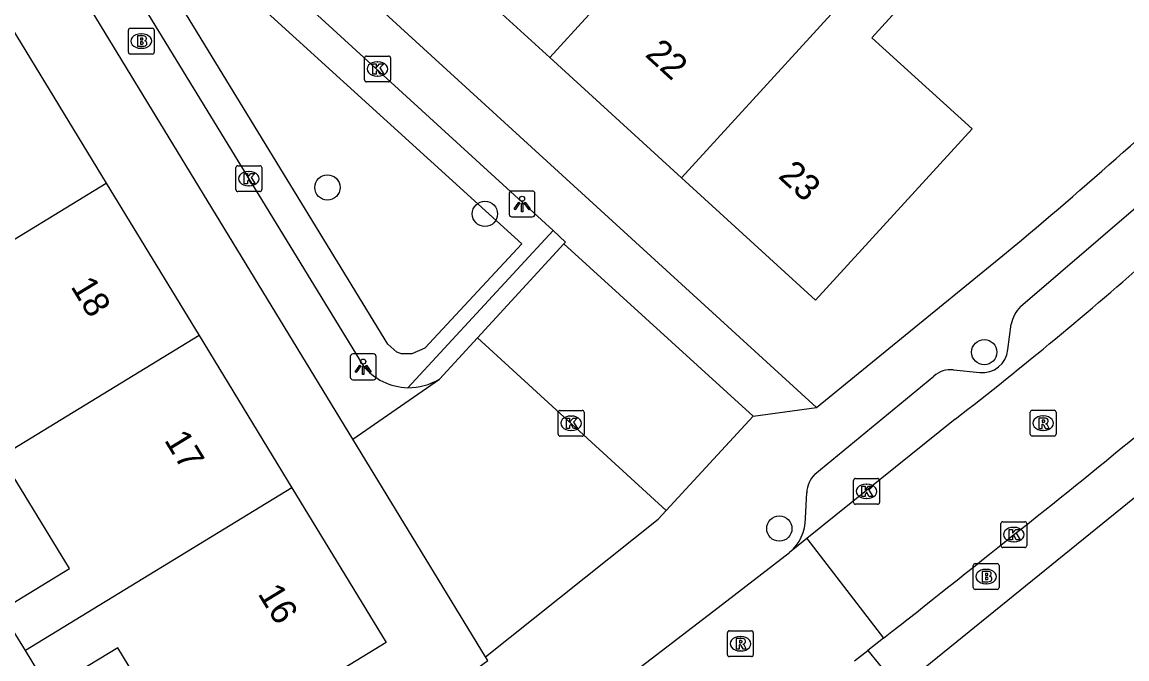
# Model space of a CAD drawing. Extents: x 162675 to 163482, y 379761 to 381227.
# Drawn here: x 163197.66 to 163240.45, y 381049.64 to 381074.31 of the extents above; entities that cross this region are included whole.
import ezdxf

# ---------------------------------------------------------------- set-up
doc = ezdxf.new("R2010")
doc.units = 0
for name, color, linetype in [('IMGEO_Boom', 7, 'Continuous'), ('IMGEO_Brandkraan', 7, 'Continuous'), ('IMGEO_Groenvoorziening', 7, 'Continuous'), ('IMGEO_Kolk', 7, 'Continuous'), ('IMGEO_Lichtpunt', 7, 'Continuous'), ('IMGEO_Pand', 7, 'Continuous'), ('IMGEO_Pand_nummerreeks', 7, 'Continuous'), ('IMGEO_Parkeervlak_halfverhard', 7, 'Continuous'), ('IMGEO_Rijbaan_lokaal_open', 7, 'Continuous'), ('IMGEO_Rioolput', 7, 'Continuous'), ('IMGEO_Voetpad_open', 7, 'Continuous')]:
    doc.layers.add(name, color=color, linetype=linetype)

msp = doc.modelspace()

# ---------------------------------------------------------------- linework, layer by layer
at = {"layer": 'IMGEO_Boom'}
for centre in [(163209.484, 381067.904), (163215.585, 381066.88), (163234.923, 381061.523), (163226.986, 381054.691)]:
    msp.add_circle(centre, 0.489, dxfattribs=at)
at = {"layer": 'IMGEO_Brandkraan'}
for p, q in [((163201.851, 381074.072), (163202.703, 381074.072)), ((163201.776, 381073.146), (163201.776, 381073.998)), ((163202.264, 381073.852), (163202.289, 381073.852)), ((163202.777, 381073.998), (163202.777, 381073.146)), ((163202.287, 381073.292), (163202.262, 381073.292)), ((163202.703, 381073.072), (163201.851, 381073.072)), ((163234.496, 381052.406), (163234.496, 381053.258)), ((163234.571, 381053.332), (163235.423, 381053.332)), ((163234.984, 381053.112), (163235.009, 381053.112)), ((163235.497, 381053.258), (163235.497, 381052.406)), ((163235.423, 381052.332), (163234.571, 381052.332)), ((163235.007, 381052.552), (163234.982, 381052.552))]:
    msp.add_line(p, q, dxfattribs=at)
for points in [[(163201.851, 381074.072), (163202.703, 381074.072)], [(163201.776, 381073.146), (163201.776, 381073.998)], [(163202.124, 381073.772), (163202.124, 381073.372), (163202.337, 381073.372)], [(163202.355, 381073.772), (163202.124, 381073.772)], [(163202.303, 381073.691), (163202.249, 381073.691), (163202.249, 381073.615)], [(163202.249, 381073.615), (163202.302, 381073.615)], [(163202.777, 381073.998), (163202.777, 381073.146)], [(163202.311, 381073.539), (163202.249, 381073.539), (163202.249, 381073.458)], [(163202.249, 381073.458), (163202.311, 381073.458)], [(163202.703, 381073.072), (163201.851, 381073.072)], [(163234.496, 381052.406), (163234.496, 381053.258)], [(163234.571, 381053.332), (163235.423, 381053.332)], [(163235.497, 381053.258), (163235.497, 381052.406)], [(163234.844, 381053.032), (163234.844, 381052.632), (163235.057, 381052.632)], [(163235.075, 381053.032), (163234.844, 381053.032)], [(163235.023, 381052.951), (163234.969, 381052.951), (163234.969, 381052.875)], [(163234.969, 381052.875), (163235.022, 381052.875)], [(163235.031, 381052.799), (163234.969, 381052.799), (163234.969, 381052.718)], [(163234.969, 381052.718), (163235.031, 381052.718)], [(163235.423, 381052.332), (163234.571, 381052.332)]]:
    msp.add_lwpolyline(points, dxfattribs=at)
for centre, radius, start, end in [((163201.853, 381073.996), 0.0765, 91.552, 178.448), ((163201.853, 381073.996), 0.0765, 91.552, 178.448), ((163202.701, 381073.996), 0.0765, 1.552, 88.448), ((163202.701, 381073.996), 0.0765, 1.552, 88.448), ((163202.304, 381073.653), 0.0379, 267.8285, 90.9355), ((163202.359, 381073.627), 0.145, 59.4692, 91.5367), ((163202.384, 381073.674), 0.0922, 285.5137, 58.1501), ((163202.312, 381073.498), 0.0404, 269.8759, 90.5077), ((163202.343, 381073.623), 0.251, 268.6676, 293.5347), ((163202.389, 381073.482), 0.105, 301.3115, 78.989), ((163201.853, 381073.148), 0.0765, 181.552, 268.448), ((163201.853, 381073.148), 0.0765, 181.552, 268.448), ((163202.701, 381073.148), 0.0765, 271.552, 358.448), ((163202.701, 381073.148), 0.0765, 271.552, 358.448), ((163234.573, 381053.256), 0.0765, 91.552, 178.448), ((163234.573, 381053.256), 0.0765, 91.552, 178.448), ((163235.421, 381053.256), 0.0765, 1.552, 88.448), ((163235.421, 381053.256), 0.0765, 1.552, 88.448), ((163235.024, 381052.913), 0.0379, 267.8285, 90.9355), ((163235.032, 381052.758), 0.0404, 269.8759, 90.5077), ((163235.063, 381052.883), 0.251, 268.6676, 293.5347), ((163235.079, 381052.887), 0.145, 59.4692, 91.5367), ((163235.104, 381052.934), 0.0922, 285.5137, 58.1501), ((163235.109, 381052.742), 0.105, 301.3115, 78.989), ((163234.573, 381052.408), 0.0765, 181.552, 268.448), ((163234.573, 381052.408), 0.0765, 181.552, 268.448), ((163235.421, 381052.408), 0.0765, 271.552, 358.448), ((163235.421, 381052.408), 0.0765, 271.552, 358.448)]:
    msp.add_arc(centre, radius, start, end, dxfattribs=at)
for centre, major_axis, ratio, start_param, end_param in [((163202.263, 381073.572), (-0.387, 0.002), 0.722429, 4.712389, 7.853982), ((163202.288, 381073.572), (-0.39, 0.002), 0.717154, 1.570796, 4.712389), ((163234.983, 381052.832), (-0.387, 0.002), 0.722429, 4.712389, 7.853982), ((163235.008, 381052.832), (-0.39, 0.002), 0.717154, 1.570796, 4.712389)]:
    msp.add_ellipse(centre, major_axis=major_axis, ratio=ratio, start_param=start_param, end_param=end_param, dxfattribs=at)
at = {"layer": 'IMGEO_Groenvoorziening'}
msp.add_lwpolyline([(163202.075, 381077.791), (163201.993, 381078.043), (163201.996, 381078.175), (163202.106, 381078.449), (163202.18, 381078.528), (163202.445, 381078.657), (163202.553, 381078.666), (163202.836, 381078.585), (163203.062, 381078.415), (163217.011, 381065.716), (163213.263, 381061.681), (163212.752, 381061.459), (163212.357, 381061.455), (163212.17, 381061.525), (163211.825, 381061.83), (163202.075, 381077.791)], dxfattribs=at)
at = {"layer": 'IMGEO_Kolk'}
for p, q in [((163210.926, 381072.066), (163210.926, 381072.918)), ((163211.001, 381072.992), (163211.853, 381072.992)), ((163211.414, 381072.772), (163211.439, 381072.772)), ((163211.927, 381072.918), (163211.927, 381072.066)), ((163211.853, 381071.992), (163211.001, 381071.992)), ((163211.437, 381072.212), (163211.412, 381072.212)), ((163205.939, 381067.818), (163205.939, 381068.67)), ((163206.014, 381068.744), (163206.866, 381068.744)), ((163206.427, 381068.524), (163206.452, 381068.524)), ((163206.94, 381068.67), (163206.94, 381067.818)), ((163206.866, 381067.744), (163206.014, 381067.744)), ((163206.45, 381067.964), (163206.425, 381067.964)), ((163218.422, 381058.343), (163218.422, 381059.195)), ((163218.497, 381059.269), (163219.349, 381059.269)), ((163219.423, 381059.195), (163219.423, 381058.343)), ((163218.91, 381059.049), (163218.935, 381059.049)), ((163219.349, 381058.269), (163218.497, 381058.269)), ((163218.933, 381058.489), (163218.908, 381058.489)), ((163229.864, 381055.707), (163229.864, 381056.559)), ((163229.939, 381056.633), (163230.791, 381056.633)), ((163230.865, 381056.559), (163230.865, 381055.707)), ((163230.352, 381056.413), (163230.377, 381056.413)), ((163230.375, 381055.853), (163230.35, 381055.853)), ((163230.791, 381055.633), (163229.939, 381055.633)), ((163235.569, 381054.032), (163235.569, 381054.884)), ((163235.644, 381054.958), (163236.496, 381054.958)), ((163236.57, 381054.884), (163236.57, 381054.032)), ((163236.057, 381054.738), (163236.082, 381054.738)), ((163236.496, 381053.958), (163235.644, 381053.958)), ((163236.08, 381054.178), (163236.055, 381054.178))]:
    msp.add_line(p, q, dxfattribs=at)
for points in [[(163210.926, 381072.066), (163210.926, 381072.918)], [(163211.001, 381072.992), (163211.853, 381072.992)], [(163211.927, 381072.918), (163211.927, 381072.066)], [(163211.247, 381072.692), (163211.37, 381072.692), (163211.37, 381072.541), (163211.5, 381072.692), (163211.664, 381072.692), (163211.518, 381072.541), (163211.671, 381072.292), (163211.519, 381072.292), (163211.434, 381072.456), (163211.37, 381072.389), (163211.37, 381072.292), (163211.247, 381072.292), (163211.247, 381072.692)], [(163211.853, 381071.992), (163211.001, 381071.992)], [(163205.939, 381067.818), (163205.939, 381068.67)], [(163206.014, 381068.744), (163206.866, 381068.744)], [(163206.94, 381068.67), (163206.94, 381067.818)], [(163206.26, 381068.444), (163206.383, 381068.444), (163206.383, 381068.293), (163206.513, 381068.444), (163206.677, 381068.444), (163206.531, 381068.293), (163206.684, 381068.044), (163206.532, 381068.044), (163206.447, 381068.208), (163206.383, 381068.141), (163206.383, 381068.044), (163206.26, 381068.044), (163206.26, 381068.444)], [(163206.866, 381067.744), (163206.014, 381067.744)], [(163218.422, 381058.343), (163218.422, 381059.195)], [(163218.497, 381059.269), (163219.349, 381059.269)], [(163219.423, 381059.195), (163219.423, 381058.343)], [(163218.743, 381058.969), (163218.866, 381058.969), (163218.866, 381058.818), (163218.996, 381058.969), (163219.16, 381058.969), (163219.014, 381058.818), (163219.167, 381058.569), (163219.015, 381058.569), (163218.93, 381058.733), (163218.866, 381058.666), (163218.866, 381058.569), (163218.743, 381058.569), (163218.743, 381058.969)], [(163219.349, 381058.269), (163218.497, 381058.269)], [(163229.864, 381055.707), (163229.864, 381056.559)], [(163229.939, 381056.633), (163230.791, 381056.633)], [(163230.865, 381056.559), (163230.865, 381055.707)], [(163230.185, 381056.333), (163230.308, 381056.333), (163230.308, 381056.182), (163230.438, 381056.333), (163230.602, 381056.333), (163230.456, 381056.182), (163230.609, 381055.933), (163230.457, 381055.933), (163230.372, 381056.097), (163230.308, 381056.03), (163230.308, 381055.933), (163230.185, 381055.933), (163230.185, 381056.333)], [(163230.791, 381055.633), (163229.939, 381055.633)], [(163235.569, 381054.032), (163235.569, 381054.884)], [(163235.644, 381054.958), (163236.496, 381054.958)], [(163236.57, 381054.884), (163236.57, 381054.032)], [(163235.89, 381054.658), (163236.013, 381054.658), (163236.013, 381054.507), (163236.143, 381054.658), (163236.307, 381054.658), (163236.161, 381054.507), (163236.314, 381054.258), (163236.162, 381054.258), (163236.077, 381054.422), (163236.013, 381054.355), (163236.013, 381054.258), (163235.89, 381054.258), (163235.89, 381054.658)], [(163236.496, 381053.958), (163235.644, 381053.958)]]:
    msp.add_lwpolyline(points, dxfattribs=at)
for centre, start, end in [((163211.003, 381072.916), 91.552, 178.448), ((163211.003, 381072.916), 91.552, 178.448), ((163211.851, 381072.916), 1.552, 88.448), ((163211.851, 381072.916), 1.552, 88.448), ((163211.003, 381072.068), 181.552, 268.448), ((163211.003, 381072.068), 181.552, 268.448), ((163211.851, 381072.068), 271.552, 358.448), ((163211.851, 381072.068), 271.552, 358.448), ((163206.016, 381068.668), 91.552, 178.448), ((163206.016, 381068.668), 91.552, 178.448), ((163206.864, 381068.668), 1.552, 88.448), ((163206.864, 381068.668), 1.552, 88.448), ((163206.016, 381067.82), 181.552, 268.448), ((163206.016, 381067.82), 181.552, 268.448), ((163206.864, 381067.82), 271.552, 358.448), ((163206.864, 381067.82), 271.552, 358.448), ((163218.499, 381059.193), 91.552, 178.448), ((163218.499, 381059.193), 91.552, 178.448), ((163219.347, 381059.193), 1.552, 88.448), ((163219.347, 381059.193), 1.552, 88.448), ((163218.499, 381058.345), 181.552, 268.448), ((163218.499, 381058.345), 181.552, 268.448), ((163219.347, 381058.345), 271.552, 358.448), ((163219.347, 381058.345), 271.552, 358.448), ((163229.941, 381056.557), 91.552, 178.448), ((163229.941, 381056.557), 91.552, 178.448), ((163230.789, 381056.557), 1.552, 88.448), ((163230.789, 381056.557), 1.552, 88.448), ((163229.941, 381055.709), 181.552, 268.448), ((163229.941, 381055.709), 181.552, 268.448), ((163230.789, 381055.709), 271.552, 358.448), ((163230.789, 381055.709), 271.552, 358.448), ((163235.646, 381054.882), 91.552, 178.448), ((163235.646, 381054.882), 91.552, 178.448), ((163236.494, 381054.882), 1.552, 88.448), ((163236.494, 381054.882), 1.552, 88.448), ((163235.646, 381054.034), 181.552, 268.448), ((163235.646, 381054.034), 181.552, 268.448), ((163236.494, 381054.034), 271.552, 358.448), ((163236.494, 381054.034), 271.552, 358.448)]:
    msp.add_arc(centre, 0.0765, start, end, dxfattribs=at)
for centre, major_axis, ratio, start_param, end_param in [((163211.413, 381072.492), (-0.387, 0.002), 0.722429, 4.712389, 7.853982), ((163211.438, 381072.492), (-0.39, 0.002), 0.717154, 1.570796, 4.712389), ((163206.426, 381068.244), (-0.387, 0.002), 0.722429, 4.712389, 7.853982), ((163206.451, 381068.244), (-0.39, 0.002), 0.717154, 1.570796, 4.712389), ((163218.909, 381058.769), (-0.387, 0.002), 0.722429, 4.712389, 7.853982), ((163218.934, 381058.769), (-0.39, 0.002), 0.717154, 1.570796, 4.712389), ((163230.351, 381056.133), (-0.387, 0.002), 0.722429, 4.712389, 7.853982), ((163230.376, 381056.133), (-0.39, 0.002), 0.717154, 1.570796, 4.712389), ((163236.056, 381054.458), (-0.387, 0.002), 0.722429, 4.712389, 7.853982), ((163236.081, 381054.458), (-0.39, 0.002), 0.717154, 1.570796, 4.712389)]:
    msp.add_ellipse(centre, major_axis=major_axis, ratio=ratio, start_param=start_param, end_param=end_param, dxfattribs=at)
at = {"layer": 'IMGEO_Lichtpunt'}
for p, q in [((163216.524, 381067.668), (163216.524, 381066.861)), ((163216.524, 381067.668), (163216.524, 381066.861)), ((163217.426, 381067.763), (163216.618, 381067.763)), ((163217.426, 381067.763), (163216.618, 381067.763)), ((163217.52, 381066.861), (163217.52, 381067.668)), ((163217.52, 381066.861), (163217.52, 381067.668)), ((163216.618, 381066.767), (163217.426, 381066.767)), ((163216.618, 381066.767), (163217.426, 381066.767)), ((163210.371, 381061.359), (163210.371, 381060.552)), ((163210.371, 381061.359), (163210.371, 381060.552)), ((163211.273, 381061.454), (163210.465, 381061.454)), ((163211.273, 381061.454), (163210.465, 381061.454)), ((163211.367, 381060.552), (163211.367, 381061.359)), ((163211.367, 381060.552), (163211.367, 381061.359)), ((163210.465, 381060.458), (163211.273, 381060.458)), ((163210.465, 381060.458), (163211.273, 381060.458))]:
    msp.add_line(p, q, dxfattribs=at)
for points in [[(163216.898, 381067.332), (163216.937, 381067.304), (163216.749, 381067.042), (163216.711, 381067.069), (163216.898, 381067.332)], [(163217, 381067.284), (163217.047, 381067.284), (163217.047, 381066.962), (163217, 381066.962), (163217, 381067.284)], [(163217.11, 381067.304), (163217.148, 381067.331), (163217.335, 381067.069), (163217.296, 381067.041), (163217.11, 381067.304)], [(163210.745, 381061.023), (163210.784, 381060.995), (163210.596, 381060.733), (163210.558, 381060.76), (163210.745, 381061.023)], [(163210.847, 381060.975), (163210.894, 381060.975), (163210.894, 381060.653), (163210.847, 381060.653), (163210.847, 381060.975)], [(163210.957, 381060.995), (163210.995, 381061.022), (163211.182, 381060.76), (163211.143, 381060.732), (163210.957, 381060.995)]]:
    msp.add_lwpolyline(points, dxfattribs=at)
for centre in [(163217.023, 381067.466), (163210.87, 381061.157)]:
    msp.add_circle(centre, 0.0994, dxfattribs=at)
for centre, start, end in [((163216.618, 381067.668), 90, 180), ((163216.618, 381067.668), 90, 180), ((163217.426, 381067.668), 0, 90), ((163217.426, 381067.668), 0, 90), ((163216.618, 381066.861), 180, 270), ((163216.618, 381066.861), 180, 270), ((163217.426, 381066.861), 270, 0), ((163217.426, 381066.861), 270, 360), ((163210.465, 381061.359), 90, 180), ((163210.465, 381061.359), 90, 180), ((163211.273, 381061.359), 0, 90), ((163211.273, 381061.359), 0, 90), ((163210.465, 381060.552), 180, 270), ((163210.465, 381060.552), 180, 270), ((163211.273, 381060.552), 270, 0), ((163211.273, 381060.552), 270, 360)]:
    msp.add_arc(centre, 0.0946, start, end, dxfattribs=at)
at = {"layer": 'IMGEO_Pand'}
for points in [[(163224.14, 381079.559), (163218.093, 381072.937)], [(163218.093, 381072.937), (163212.985, 381077.599)], [(163231.349, 381077.2), (163232.662, 381076.005), (163230.571, 381073.705), (163234.457, 381070.168), (163228.393, 381063.536), (163223.199, 381068.276)], [(163223.199, 381068.276), (163231.349, 381077.2)], [(163189.673, 381063.304), (163192.327, 381064.92), (163189.593, 381069.408), (163197.265, 381074.071), (163200.921, 381068.07)], [(163223.199, 381068.276), (163218.093, 381072.937)], [(163190.607, 381061.77), (163200.921, 381068.07)], [(163200.921, 381068.07), (163204.515, 381062.172)], [(163204.515, 381062.172), (163196.845, 381057.487)], [(163204.515, 381062.172), (163208.108, 381056.275)], [(163197.786, 381049.969), (163196.839, 381051.524), (163199.492, 381053.14), (163196.845, 381057.487)], [(163208.108, 381056.275), (163211.764, 381050.276), (163204.093, 381045.589), (163204.028, 381045.697), (163201.364, 381050.069), (163198.71, 381048.452), (163197.786, 381049.969)], [(163208.108, 381056.275), (163197.786, 381049.969)]]:
    msp.add_lwpolyline(points, dxfattribs=at)
at = {"layer": 'IMGEO_Parkeervlak_halfverhard'}
msp.add_lwpolyline([(163231.612, 381048.494), (163241.963, 381056.895)], dxfattribs=at)
at = {"layer": 'IMGEO_Rijbaan_lokaal_open'}
for points in [[(163213.82, 381060.479), (163215.302, 381062.082)], [(163215.302, 381062.082), (163222.602, 381055.389)], [(163210.472, 381058.155), (163213.82, 381060.479)], [(163233.797, 381058.929), (163228.045, 381054.301)], [(163215.608, 381049.723), (163210.472, 381058.155)], [(163215.608, 381049.723), (163222.298, 381055.058), (163222.602, 381055.389)], [(163228.045, 381054.301), (163227.381, 381053.767)], [(163228.045, 381054.301), (163231.026, 381050.449)], [(163220.037, 381048.125), (163224.616, 381051.636), (163227.381, 381053.767)], [(163231.026, 381050.449), (163230.414, 381049.97)], [(163229.893, 381049.563), (163230.414, 381049.97)]]:
    msp.add_lwpolyline(points, dxfattribs=at)
for centre, radius, start, end in [((163139.292, 381180.826), 154.24, 307.78587, 311.48323), ((163091.66, 381238.394), 233.851, 308.13679, 309.62937), ((162910.128, 381459.231), 519.69, 308.13232, 308.84306)]:
    msp.add_arc(centre, radius, start, end, dxfattribs=at)
at = {"layer": 'IMGEO_Rioolput'}
for p, q in [((163236.702, 381058.347), (163236.702, 381059.199)), ((163236.777, 381059.273), (163237.629, 381059.273)), ((163237.703, 381059.199), (163237.703, 381058.347)), ((163237.19, 381059.053), (163237.215, 381059.053)), ((163237.629, 381058.273), (163236.777, 381058.273)), ((163237.213, 381058.493), (163237.188, 381058.493)), ((163224.977, 381049.805), (163224.977, 381050.657)), ((163225.052, 381050.731), (163225.904, 381050.731)), ((163225.465, 381050.511), (163225.49, 381050.511)), ((163225.978, 381050.657), (163225.978, 381049.805)), ((163225.904, 381049.731), (163225.052, 381049.731)), ((163225.488, 381049.951), (163225.463, 381049.951))]:
    msp.add_line(p, q, dxfattribs=at)
for points in [[(163236.702, 381058.347), (163236.702, 381059.199)], [(163236.777, 381059.273), (163237.629, 381059.273)], [(163237.703, 381059.199), (163237.703, 381058.347)], [(163237.291, 381058.971), (163237.039, 381058.973), (163237.039, 381058.573)], [(163237.039, 381058.573), (163237.163, 381058.573), (163237.163, 381058.735), (163237.174, 381058.735)], [(163237.217, 381058.892), (163237.163, 381058.892), (163237.163, 381058.811)], [(163237.163, 381058.811), (163237.215, 381058.811)], [(163237.221, 381058.706), (163237.292, 381058.573), (163237.432, 381058.573), (163237.367, 381058.699)], [(163237.629, 381058.273), (163236.777, 381058.273)], [(163224.977, 381049.805), (163224.977, 381050.657)], [(163225.052, 381050.731), (163225.904, 381050.731)], [(163225.978, 381050.657), (163225.978, 381049.805)], [(163225.566, 381050.429), (163225.314, 381050.431), (163225.314, 381050.031)], [(163225.314, 381050.031), (163225.438, 381050.031), (163225.438, 381050.193), (163225.449, 381050.193)], [(163225.492, 381050.35), (163225.438, 381050.35), (163225.438, 381050.269)], [(163225.438, 381050.269), (163225.49, 381050.269)], [(163225.496, 381050.164), (163225.567, 381050.031), (163225.707, 381050.031), (163225.642, 381050.157)], [(163225.904, 381049.731), (163225.052, 381049.731)]]:
    msp.add_lwpolyline(points, dxfattribs=at)
for centre, radius, start, end in [((163236.779, 381059.197), 0.0765, 91.552, 178.448), ((163236.779, 381059.197), 0.0765, 91.552, 178.448), ((163237.627, 381059.197), 0.0765, 1.552, 88.448), ((163237.627, 381059.197), 0.0765, 1.552, 88.448), ((163237.173, 381058.682), 0.0533, 26.0293, 88.6989), ((163237.199, 381059), 0.19, 274.7715, 282.9687), ((163237.223, 381058.796), 0.0964, 77.0061, 93.1865), ((163237.237, 381058.853), 0.0378, 276.6634, 79.6772), ((163237.29, 381058.861), 0.109, 350.3612, 89.416), ((163237.288, 381058.861), 0.112, 277.5842, 350.9817), ((163237.272, 381058.646), 0.108, 29.5134, 73.7905), ((163236.779, 381058.349), 0.0765, 181.552, 268.448), ((163236.779, 381058.349), 0.0765, 181.552, 268.448), ((163237.627, 381058.349), 0.0765, 271.552, 358.448), ((163237.627, 381058.349), 0.0765, 271.552, 358.448), ((163225.054, 381050.655), 0.0765, 91.552, 178.448), ((163225.054, 381050.655), 0.0765, 91.552, 178.448), ((163225.902, 381050.655), 0.0765, 1.552, 88.448), ((163225.902, 381050.655), 0.0765, 1.552, 88.448), ((163225.448, 381050.14), 0.0533, 26.0293, 88.6989), ((163225.474, 381050.458), 0.19, 274.7715, 282.9687), ((163225.498, 381050.254), 0.0964, 77.0061, 93.1865), ((163225.512, 381050.311), 0.0378, 276.6634, 79.6772), ((163225.565, 381050.319), 0.109, 350.3612, 89.416), ((163225.563, 381050.319), 0.112, 277.5842, 350.9817), ((163225.547, 381050.104), 0.108, 29.5134, 73.7905), ((163225.054, 381049.807), 0.0765, 181.552, 268.448), ((163225.054, 381049.807), 0.0765, 181.552, 268.448), ((163225.902, 381049.807), 0.0765, 271.552, 358.448), ((163225.902, 381049.807), 0.0765, 271.552, 358.448)]:
    msp.add_arc(centre, radius, start, end, dxfattribs=at)
for centre, major_axis, ratio, start_param, end_param in [((163237.189, 381058.773), (-0.387, 0.002), 0.722429, 4.712389, 7.853982), ((163237.214, 381058.773), (-0.39, 0.002), 0.717154, 1.570796, 4.712389), ((163225.464, 381050.231), (-0.387, 0.002), 0.722429, 4.712389, 7.853982), ((163225.489, 381050.231), (-0.39, 0.002), 0.717154, 1.570796, 4.712389)]:
    msp.add_ellipse(centre, major_axis=major_axis, ratio=ratio, start_param=start_param, end_param=end_param, dxfattribs=at)
at = {"layer": 'IMGEO_Voetpad_open'}
for points in [[(163202.467, 381083.117), (163228.42, 381059.385)], [(163210.472, 381058.155), (163197.39, 381079.623)], [(163218.225, 381066.231), (163203.86, 381079.379)], [(163200.931, 381077.264), (163210.856, 381061.018)], [(163236.329, 381063.289), (163240.881, 381067.199)], [(163218.225, 381066.231), (163212.6, 381060.148)], [(163218.639, 381065.715), (163218.707, 381065.79), (163218.225, 381066.231)], [(163215.302, 381062.082), (163218.639, 381065.715)], [(163225.974, 381059.047), (163218.639, 381065.715)], [(163228.42, 381059.385), (163235.502, 381065.152)], [(163235.836, 381061.622), (163235.971, 381062.604)], [(163233.729, 381060.837), (163234.745, 381060.732)], [(163228.358, 381056.803), (163232.966, 381060.591)], [(163225.974, 381059.047), (163228.42, 381059.385)], [(163222.602, 381055.389), (163225.974, 381059.047)], [(163227.994, 381055.093), (163228.046, 381056.082)], [(163198.909, 381037.268), (163207.172, 381043.323), (163215.696, 381049.583), (163215.608, 381049.723)], [(163230.414, 381049.97), (163231.612, 381048.494)]]:
    msp.add_lwpolyline(points, dxfattribs=at)
for centre, radius, start, end in [((163133.163, 381189.447), 161.004, 309.46639, 313.7056), ((163237.294, 381062.348), 1.348, 135.7463, 169.0681), ((163234.843, 381061.726), 0.999, 264.3816, 354.0312), ((163212.644, 381062.419), 2.271, 218.0798, 268.8953), ((163233.603, 381059.922), 0.923, 82.1394, 133.6004), ((163212.637, 381062.424), 2.276, 269.0595, 301.2996), ((163229.208, 381056.007), 1.164, 136.8777, 176.3229), ((163226.292, 381055.075), 1.702, 309.7821, 0.5964)]:
    msp.add_arc(centre, radius, start, end, dxfattribs=at)

# ---------------------------------------------------------------- texts
at = {"layer": 'IMGEO_Pand_nummerreeks'}
for s, rotation, p in [('22', 317.6137, (163221.752, 381073.008)), ('23', 317.6137, (163226.905, 381068.305)), ('18', 301.3552, (163199.52, 381064.067)), ('17', 301.3552, (163203.143, 381058.12)), ('16', 301.3578, (163206.768, 381052.171))]:
    msp.add_text(s, height=1, rotation=rotation, dxfattribs=at).set_placement(p)

doc.saveas('drawing.dxf')
